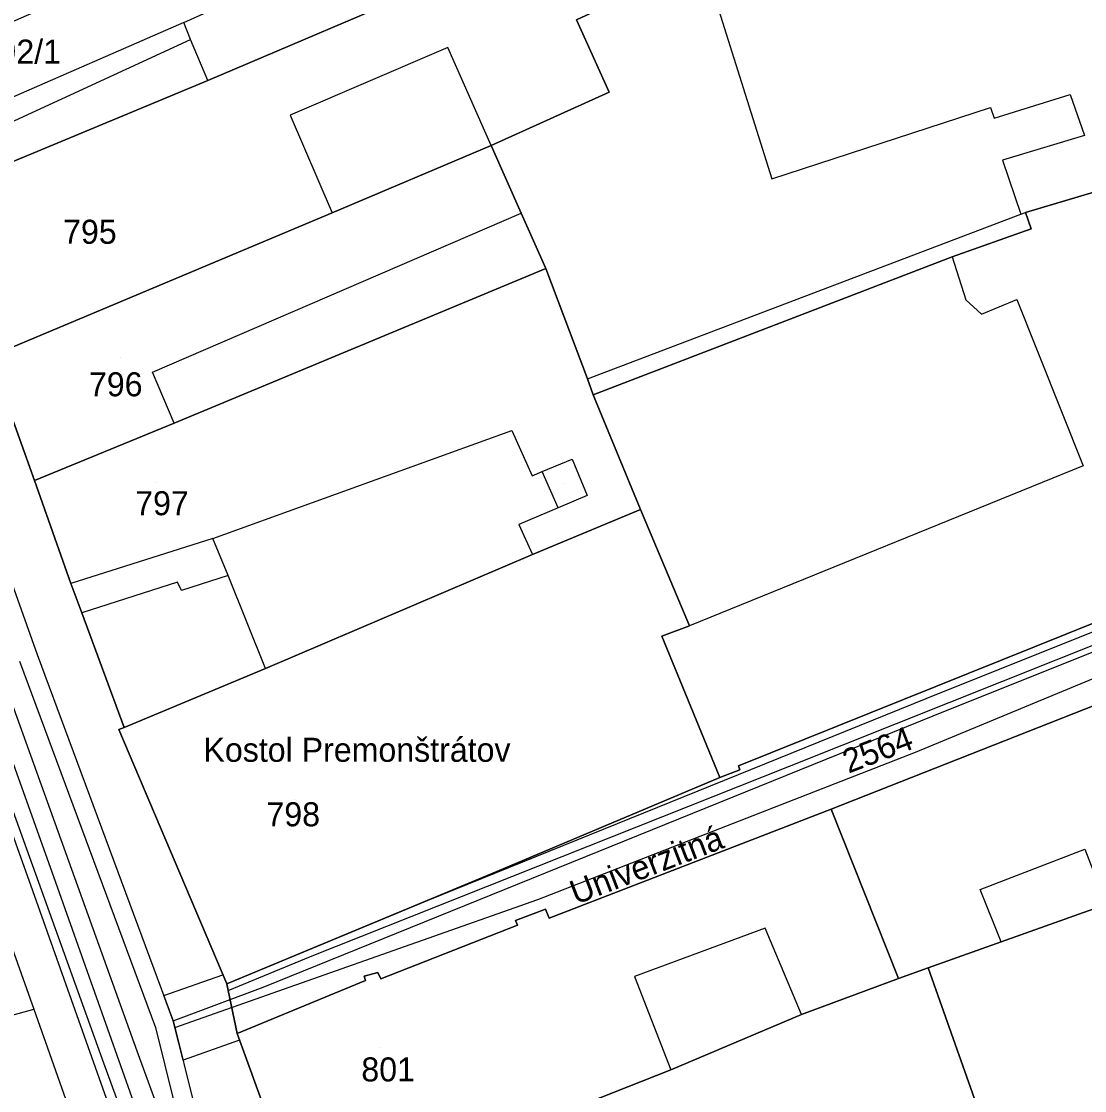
# Model space of a CAD drawing. Extents: x -263423 to -261326, y -1240067 to -1237864.
# Drawn here: x -262823.4 to -262734.9, y -1239399.1 to -1239310.1 of the extents above; entities that cross this region are included whole.
import ezdxf

# ---------------------------------------------------------------- set-up
doc = ezdxf.new("R2010")
doc.units = 0
for name, color, linetype in [('body_kn', 7, 'Continuous'), ('kladpar_druhypozemkov', 7, 'Continuous'), ('kladpar_hranice', 7, 'Continuous'), ('kladpar_parcelnecisla', 7, 'Continuous'), ('kladpar_plochy', 7, 'Continuous'), ('popisy', 7, 'Continuous'), ('tarchy_linie', 7, 'Continuous'), ('zappar_hrandruhpozemk', 7, 'Continuous')]:
    doc.layers.add(name, color=color, linetype=linetype)

msp = doc.modelspace()

# ---------------------------------------------------------------- linework, layer by layer
at = {"layer": 'body_kn'}
for p, q in [((-262809.87, -1239310.2), (-262809.87, -1239310.2)), ((-262809.33, -1239311.61), (-262809.33, -1239311.61)), ((-262787.9, -1239312.27), (-262787.9, -1239312.27)), ((-262807.88, -1239315.01), (-262807.88, -1239315.01)), ((-262807.88, -1239315.01), (-262807.88, -1239315.01)), ((-262774.46, -1239315.99), (-262774.46, -1239315.99)), ((-262736.08, -1239316.19), (-262736.08, -1239316.19)), ((-262742.7, -1239317.26), (-262742.7, -1239317.26)), ((-262801.03, -1239317.89), (-262801.03, -1239317.89)), ((-262742.4, -1239318.15), (-262742.4, -1239318.15)), ((-262734.88, -1239319.59), (-262734.88, -1239319.59)), ((-262784.27, -1239320.42), (-262784.27, -1239320.42)), ((-262784.27, -1239320.42), (-262784.27, -1239320.42)), ((-262741.72, -1239321.66), (-262741.72, -1239321.66)), ((-262760.92, -1239323.21), (-262760.92, -1239323.21)), ((-262797.53, -1239326.04), (-262797.53, -1239326.04)), ((-262797.53, -1239326.04), (-262797.53, -1239326.04)), ((-262781.79, -1239326.06), (-262781.79, -1239326.06)), ((-262740.17, -1239326.14), (-262740.17, -1239326.14)), ((-262739.78, -1239326.02), (-262739.78, -1239326.02)), ((-262739.31, -1239327.37), (-262739.31, -1239327.37)), ((-262745.89, -1239329.7), (-262745.89, -1239329.7)), ((-262745.89, -1239329.7), (-262745.89, -1239329.7)), ((-262779.74, -1239330.68), (-262779.74, -1239330.68)), ((-262779.74, -1239330.68), (-262779.74, -1239330.68)), ((-262744.77, -1239333.29), (-262744.77, -1239333.29)), ((-262740.51, -1239333.25), (-262740.51, -1239333.25)), ((-262743.46, -1239334.46), (-262743.46, -1239334.46)), ((-262812.48, -1239339.31), (-262812.48, -1239339.31)), ((-262776.26, -1239339.85), (-262776.26, -1239339.85)), ((-262776.26, -1239339.85), (-262776.26, -1239339.85)), ((-262775.78, -1239341.19), (-262775.78, -1239341.19)), ((-262810.67, -1239343.55), (-262810.67, -1239343.55)), ((-262810.67, -1239343.55), (-262810.67, -1239343.55)), ((-262782.57, -1239344.16), (-262782.57, -1239344.16)), ((-262777.55, -1239346.55), (-262777.55, -1239346.55)), ((-262734.98, -1239347.1), (-262734.98, -1239347.1)), ((-262822.32, -1239348.31), (-262822.32, -1239348.31)), ((-262780.88, -1239347.94), (-262780.88, -1239347.94)), ((-262780.04, -1239347.58), (-262780.04, -1239347.58)), ((-262776.28, -1239349.57), (-262776.28, -1239349.57)), ((-262778.71, -1239350.6), (-262778.71, -1239350.6)), ((-262778.71, -1239350.6), (-262778.71, -1239350.6)), ((-262771.86, -1239350.74), (-262771.86, -1239350.74)), ((-262781.98, -1239351.99), (-262781.98, -1239351.99)), ((-262807.45, -1239353.15), (-262807.45, -1239353.15)), ((-262780.83, -1239354.49), (-262780.83, -1239354.49)), ((-262806.19, -1239356.22), (-262806.19, -1239356.22)), ((-262806.19, -1239356.22), (-262806.19, -1239356.22)), ((-262819.27, -1239356.89), (-262819.27, -1239356.89)), ((-262810.39, -1239356.77), (-262810.39, -1239356.77)), ((-262810.08, -1239357.47), (-262810.08, -1239357.47)), ((-262818.37, -1239359.33), (-262818.37, -1239359.33)), ((-262767.76, -1239360.43), (-262767.76, -1239360.43)), ((-262770.06, -1239361.27), (-262770.06, -1239361.27)), ((-262822.09, -1239362.81), (-262822.09, -1239362.81)), ((-262803.06, -1239363.98), (-262803.06, -1239363.98)), ((-262803.06, -1239363.98), (-262803.06, -1239363.98)), ((-262746.89, -1239365.99), (-262746.89, -1239365.99)), ((-262746.31, -1239367.43), (-262746.31, -1239367.43)), ((-262814.84, -1239368.87), (-262814.84, -1239368.87)), ((-262815.29, -1239369.05), (-262815.29, -1239369.05)), ((-262748.94, -1239370.94), (-262748.94, -1239370.94)), ((-262763.7, -1239372.08), (-262763.7, -1239372.08)), ((-262763.58, -1239372.4), (-262763.58, -1239372.4)), ((-262759.45, -1239372.11), (-262759.45, -1239372.11)), ((-262765.25, -1239373.06), (-262765.25, -1239373.06)), ((-262755.98, -1239375.68), (-262755.98, -1239375.68)), ((-262784.33, -1239381.1), (-262784.33, -1239381.1)), ((-262820.56, -1239381.77), (-262820.56, -1239381.77)), ((-262822.48, -1239382.46), (-262822.48, -1239382.46)), ((-262743.56, -1239382.37), (-262743.56, -1239382.37)), ((-262789.54, -1239383.26), (-262789.54, -1239383.26)), ((-262780.39, -1239383.2), (-262780.39, -1239383.2)), ((-262779.76, -1239384), (-262779.76, -1239384)), ((-262779.76, -1239384), (-262779.76, -1239384)), ((-262779.46, -1239384.77), (-262779.46, -1239384.77)), ((-262782.26, -1239384.96), (-262782.26, -1239384.96)), ((-262782.08, -1239385.34), (-262782.08, -1239385.34)), ((-262761.46, -1239385.6), (-262761.46, -1239385.6)), ((-262741.81, -1239386.73), (-262741.81, -1239386.73)), ((-262741.81, -1239386.73), (-262741.81, -1239386.73)), ((-262799.33, -1239387.96), (-262799.33, -1239387.96)), ((-262793.71, -1239389.28), (-262793.71, -1239389.28)), ((-262747.89, -1239388.88), (-262747.89, -1239388.88)), ((-262806.62, -1239389.47), (-262806.62, -1239389.47)), ((-262806.3, -1239390.22), (-262806.3, -1239390.22)), ((-262794.86, -1239389.58), (-262794.86, -1239389.58)), ((-262794.74, -1239389.96), (-262794.74, -1239389.96)), ((-262793.47, -1239389.8), (-262793.47, -1239389.8)), ((-262772.34, -1239389.62), (-262772.34, -1239389.62)), ((-262750.38, -1239389.78), (-262750.38, -1239389.78)), ((-262806.18, -1239390.79), (-262806.18, -1239390.79)), ((-262806.18, -1239390.79), (-262806.18, -1239390.79)), ((-262803.26, -1239390.49), (-262803.26, -1239390.49)), ((-262811.55, -1239391.2), (-262811.55, -1239391.2)), ((-262822.37, -1239392.34), (-262822.37, -1239392.34)), ((-262758.45, -1239392.78), (-262758.45, -1239392.78)), ((-262758.45, -1239392.78), (-262758.45, -1239392.78)), ((-262810.76, -1239393.31), (-262810.76, -1239393.31)), ((-262810.76, -1239393.31), (-262810.76, -1239393.31)), ((-262810.73, -1239393.4), (-262810.73, -1239393.4)), ((-262810.62, -1239393.85), (-262810.62, -1239393.85)), ((-262810.62, -1239393.85), (-262810.62, -1239393.85)), ((-262812.24, -1239393.87), (-262812.24, -1239393.87)), ((-262805.44, -1239394.37), (-262805.44, -1239394.37)), ((-262805.24, -1239394.92), (-262805.24, -1239394.92)), ((-262805.24, -1239394.92), (-262805.24, -1239394.92)), ((-262813.8, -1239395.79), (-262813.8, -1239395.79)), ((-262816.57, -1239396.8), (-262816.57, -1239396.8)), ((-262809.94, -1239396.58), (-262809.94, -1239396.58)), ((-262769.33, -1239397.38), (-262769.33, -1239397.38)), ((-262769.33, -1239397.38), (-262769.33, -1239397.38))]:
    msp.add_line(p, q, dxfattribs=at)
at = {"layer": 'kladpar_druhypozemkov'}
for p, q in [((-262817.92, -1239326.31), (-262817.92, -1239326.31)), ((-262815.12, -1239338.11), (-262815.12, -1239338.11)), ((-262812.12, -1239348.51), (-262812.12, -1239348.51)), ((-262778.27, -1239348.53), (-262778.27, -1239348.53)), ((-262746.87, -1239370.23), (-262746.87, -1239370.23)), ((-262800.63, -1239374.88), (-262800.63, -1239374.88)), ((-262793.54, -1239395.55), (-262793.54, -1239395.55))]:
    msp.add_line(p, q, dxfattribs=at)
at = {"layer": 'kladpar_hranice'}
for points in [[(-262809.54, -1239303.73), (-262784.99, -1239292.7), (-262783.45, -1239291.97), (-262783.22, -1239292.74), (-262776.94, -1239290.2), (-262774.45, -1239289.24), (-262776.31, -1239284.43), (-262772.9, -1239282.54), (-262772.99, -1239283.36), (-262767.66, -1239298.03), (-262777.01, -1239301.89), (-262778.03, -1239302.32), (-262788.41, -1239306.73), (-262807.88, -1239315.01), (-262830.87, -1239324.55), (-262831.64, -1239321.87), (-262832.29, -1239319.94), (-262834.08, -1239314.44), (-262809.54, -1239303.73)], [(-262734.23, -1239284.08), (-262722.73, -1239320.93), (-262739.78, -1239326.02), (-262739.31, -1239327.37), (-262745.89, -1239329.7), (-262775.78, -1239341.19), (-262776.26, -1239339.85), (-262779.74, -1239330.68), (-262781.79, -1239326.06), (-262784.27, -1239320.42), (-262774.46, -1239315.99), (-262777.19, -1239309.96), (-262775.33, -1239309.11), (-262778.03, -1239302.32), (-262777.01, -1239301.89), (-262767.66, -1239298.03), (-262758.63, -1239294.22), (-262751.14, -1239291.08), (-262734.23, -1239284.08)], [(-262807.88, -1239315.01), (-262788.41, -1239306.73), (-262778.03, -1239302.32), (-262775.33, -1239309.11), (-262777.19, -1239309.96), (-262774.46, -1239315.99), (-262784.27, -1239320.42), (-262797.53, -1239326.04), (-262826.03, -1239338), (-262830.87, -1239324.55), (-262807.88, -1239315.01)], [(-262797.53, -1239326.04), (-262784.27, -1239320.42), (-262781.79, -1239326.06), (-262779.74, -1239330.68), (-262810.67, -1239343.55), (-262822.32, -1239348.31), (-262826.03, -1239338), (-262797.53, -1239326.04)], [(-262745.89, -1239329.7), (-262739.31, -1239327.37), (-262739.78, -1239326.02), (-262722.73, -1239320.93), (-262713.58, -1239349.47), (-262713.42, -1239350.62), (-262713.75, -1239351.44), (-262714.41, -1239352.25), (-262763.7, -1239372.08), (-262763.58, -1239372.4), (-262765.25, -1239373.06), (-262770.06, -1239361.27), (-262767.76, -1239360.43), (-262771.86, -1239350.74), (-262775.78, -1239341.19), (-262745.89, -1239329.7)], [(-262779.74, -1239330.68), (-262776.26, -1239339.85), (-262775.78, -1239341.19), (-262771.86, -1239350.74), (-262780.83, -1239354.49), (-262803.06, -1239363.98), (-262814.84, -1239368.87), (-262818.37, -1239359.33), (-262819.27, -1239356.89), (-262822.32, -1239348.31), (-262810.67, -1239343.55), (-262779.74, -1239330.68)], [(-262826.03, -1239338), (-262822.32, -1239348.31), (-262819.27, -1239356.89), (-262818.37, -1239359.33), (-262814.84, -1239368.87), (-262815.29, -1239369.05), (-262806.3, -1239390.22), (-262806.18, -1239390.79), (-262805.44, -1239394.37), (-262799.93, -1239409.48)], [(-262803.06, -1239363.98), (-262780.83, -1239354.49), (-262771.86, -1239350.74), (-262767.76, -1239360.43), (-262770.06, -1239361.27), (-262765.25, -1239373.06), (-262784.33, -1239381.1), (-262806.3, -1239390.22), (-262815.29, -1239369.05), (-262814.84, -1239368.87), (-262803.06, -1239363.98)], [(-262729.99, -1239365.44), (-262755.98, -1239375.68), (-262779.46, -1239384.77), (-262779.76, -1239384), (-262782.26, -1239384.96), (-262782.08, -1239385.34), (-262793.47, -1239389.8), (-262793.71, -1239389.28), (-262794.86, -1239389.58), (-262794.74, -1239389.96), (-262805.44, -1239394.37), (-262806.18, -1239390.79), (-262806.3, -1239390.22), (-262784.33, -1239381.1), (-262765.25, -1239373.06), (-262763.58, -1239372.4), (-262763.7, -1239372.08), (-262714.41, -1239352.25)], [(-262709.06, -1239357.13), (-262705.93, -1239356.12), (-262700.11, -1239371.69), (-262715.91, -1239377.44), (-262726.4, -1239381.22), (-262741.81, -1239386.73), (-262747.89, -1239388.88), (-262750.38, -1239389.78), (-262755.98, -1239375.68), (-262729.99, -1239365.44), (-262709.06, -1239357.13)], [(-262700.11, -1239371.69), (-262698.43, -1239376.17), (-262697.23, -1239379.31), (-262694.96, -1239385.52), (-262720.82, -1239395.89), (-262721.91, -1239396.18), (-262722.09, -1239395.67), (-262742.75, -1239403.42), (-262747.89, -1239388.88), (-262741.81, -1239386.73), (-262726.4, -1239381.22), (-262715.91, -1239377.44), (-262700.11, -1239371.69)], [(-262779.76, -1239384), (-262779.46, -1239384.77), (-262755.98, -1239375.68), (-262750.38, -1239389.78), (-262758.45, -1239392.78), (-262769.33, -1239397.38), (-262799.93, -1239409.48), (-262805.44, -1239394.37), (-262794.74, -1239389.96), (-262794.86, -1239389.58), (-262793.71, -1239389.28), (-262793.47, -1239389.8), (-262782.08, -1239385.34), (-262782.26, -1239384.96), (-262779.76, -1239384)], [(-262769.33, -1239397.38), (-262758.45, -1239392.78), (-262750.38, -1239389.78), (-262747.89, -1239388.88), (-262742.75, -1239403.42), (-262794.71, -1239422.88), (-262795.03, -1239423), (-262799.93, -1239409.48), (-262769.33, -1239397.38)]]:
    msp.add_lwpolyline(points, dxfattribs=at)
at = {"layer": 'kladpar_plochy'}
for p, q in [((-262826.03, -1239338), (-262822.32, -1239348.31)), ((-262822.32, -1239348.31), (-262819.27, -1239356.89)), ((-262819.27, -1239356.89), (-262818.37, -1239359.33)), ((-262818.37, -1239359.33), (-262814.84, -1239368.87)), ((-262814.84, -1239368.87), (-262815.29, -1239369.05)), ((-262815.29, -1239369.05), (-262806.3, -1239390.22)), ((-262806.3, -1239390.22), (-262806.18, -1239390.79)), ((-262806.18, -1239390.79), (-262805.44, -1239394.37)), ((-262805.44, -1239394.37), (-262799.93, -1239409.48))]:
    msp.add_line(p, q, dxfattribs=at)
for points in [[(-262809.54, -1239303.73), (-262784.99, -1239292.7), (-262783.45, -1239291.97), (-262783.22, -1239292.74), (-262776.94, -1239290.2), (-262774.45, -1239289.24), (-262776.31, -1239284.43), (-262772.9, -1239282.54), (-262772.99, -1239283.36), (-262767.66, -1239298.03), (-262777.01, -1239301.89), (-262778.03, -1239302.32), (-262788.41, -1239306.73), (-262807.88, -1239315.01), (-262830.87, -1239324.55), (-262831.64, -1239321.87), (-262832.29, -1239319.94), (-262834.08, -1239314.44)], [(-262734.23, -1239284.08), (-262722.73, -1239320.93), (-262739.78, -1239326.02), (-262739.31, -1239327.37), (-262745.89, -1239329.7), (-262775.78, -1239341.19), (-262776.26, -1239339.85), (-262779.74, -1239330.68), (-262781.79, -1239326.06), (-262784.27, -1239320.42), (-262774.46, -1239315.99), (-262777.19, -1239309.96), (-262775.33, -1239309.11), (-262778.03, -1239302.32), (-262777.01, -1239301.89), (-262767.66, -1239298.03), (-262758.63, -1239294.22), (-262751.14, -1239291.08)], [(-262807.88, -1239315.01), (-262788.41, -1239306.73), (-262778.03, -1239302.32), (-262775.33, -1239309.11), (-262777.19, -1239309.96), (-262774.46, -1239315.99), (-262784.27, -1239320.42), (-262797.53, -1239326.04), (-262826.03, -1239338), (-262830.87, -1239324.55)], [(-262797.53, -1239326.04), (-262784.27, -1239320.42), (-262781.79, -1239326.06), (-262779.74, -1239330.68), (-262810.67, -1239343.55), (-262822.32, -1239348.31), (-262826.03, -1239338)], [(-262745.89, -1239329.7), (-262739.31, -1239327.37), (-262739.78, -1239326.02), (-262722.73, -1239320.93), (-262713.58, -1239349.47), (-262713.42, -1239350.62), (-262713.75, -1239351.44), (-262714.41, -1239352.25), (-262763.7, -1239372.08), (-262763.58, -1239372.4), (-262765.25, -1239373.06), (-262770.06, -1239361.27), (-262767.76, -1239360.43), (-262771.86, -1239350.74), (-262775.78, -1239341.19)], [(-262779.74, -1239330.68), (-262776.26, -1239339.85), (-262775.78, -1239341.19), (-262771.86, -1239350.74), (-262780.83, -1239354.49), (-262803.06, -1239363.98), (-262814.84, -1239368.87), (-262818.37, -1239359.33), (-262819.27, -1239356.89), (-262822.32, -1239348.31), (-262810.67, -1239343.55)], [(-262714.41, -1239352.25), (-262713.75, -1239351.44), (-262713.42, -1239350.62), (-262713.58, -1239349.47), (-262710.1, -1239352.47), (-262705.93, -1239356.12), (-262709.06, -1239357.13), (-262729.99, -1239365.44), (-262755.98, -1239375.68), (-262779.46, -1239384.77), (-262779.76, -1239384), (-262782.26, -1239384.96), (-262782.08, -1239385.34), (-262793.47, -1239389.8), (-262793.71, -1239389.28), (-262794.86, -1239389.58), (-262794.74, -1239389.96), (-262805.44, -1239394.37), (-262806.18, -1239390.79), (-262806.3, -1239390.22), (-262784.33, -1239381.1), (-262765.25, -1239373.06), (-262763.58, -1239372.4), (-262763.7, -1239372.08)], [(-262803.06, -1239363.98), (-262780.83, -1239354.49), (-262771.86, -1239350.74), (-262767.76, -1239360.43), (-262770.06, -1239361.27), (-262765.25, -1239373.06), (-262784.33, -1239381.1), (-262806.3, -1239390.22), (-262815.29, -1239369.05), (-262814.84, -1239368.87)], [(-262709.06, -1239357.13), (-262705.93, -1239356.12), (-262700.11, -1239371.69), (-262715.91, -1239377.44), (-262726.4, -1239381.22), (-262741.81, -1239386.73), (-262747.89, -1239388.88), (-262750.38, -1239389.78), (-262755.98, -1239375.68), (-262729.99, -1239365.44)], [(-262700.11, -1239371.69), (-262698.43, -1239376.17), (-262697.23, -1239379.31), (-262694.96, -1239385.52), (-262720.82, -1239395.89), (-262721.91, -1239396.18), (-262722.09, -1239395.67), (-262742.75, -1239403.42), (-262747.89, -1239388.88), (-262741.81, -1239386.73), (-262726.4, -1239381.22), (-262715.91, -1239377.44)], [(-262779.76, -1239384), (-262779.46, -1239384.77), (-262755.98, -1239375.68), (-262750.38, -1239389.78), (-262758.45, -1239392.78), (-262769.33, -1239397.38), (-262799.93, -1239409.48), (-262805.44, -1239394.37), (-262794.74, -1239389.96), (-262794.86, -1239389.58), (-262793.71, -1239389.28), (-262793.47, -1239389.8), (-262782.08, -1239385.34), (-262782.26, -1239384.96)], [(-262769.33, -1239397.38), (-262758.45, -1239392.78), (-262750.38, -1239389.78), (-262747.89, -1239388.88), (-262742.75, -1239403.42), (-262794.71, -1239422.88), (-262795.03, -1239423), (-262799.93, -1239409.48)]]:
    msp.add_lwpolyline(points, close=True, dxfattribs=at)
at = {"layer": 'tarchy_linie'}
for points in [[(-262876.1, -1239267.26), (-262859.65, -1239272.11), (-262836.46, -1239332.83), (-262813.8, -1239395.79), (-262782.96, -1239480.21), (-262751.68, -1239564.86), (-262738.56, -1239596.25), (-262720.83, -1239681.08), (-262703.16, -1239765.24), (-262676.39, -1239868.22), (-262673.88, -1239876.15)], [(-262839.23, -1239333.86), (-262816.57, -1239396.8), (-262785.73, -1239481.23), (-262774.19, -1239513.47), (-262769.81, -1239525.13), (-262764.43, -1239539.49), (-262823.03, -1239560.07), (-262828.03, -1239541.17)], [(-262832.34, -1239334.07), (-262822.09, -1239362.81), (-262810.73, -1239393.4), (-262809.04, -1239400.21), (-262780.19, -1239479.19), (-262748.93, -1239563.78), (-262735.73, -1239595.37)], [(-262805.24, -1239394.92), (-262809.94, -1239396.58), (-262810.62, -1239393.85), (-262810.73, -1239393.4), (-262810.76, -1239393.31), (-262811.55, -1239391.2), (-262806.62, -1239389.47), (-262806.3, -1239390.22), (-262789.54, -1239383.26), (-262746.89, -1239365.99), (-262708.37, -1239350.6)], [(-262810.76, -1239393.31), (-262803.26, -1239390.49), (-262746.31, -1239367.43), (-262707.9, -1239352.08)], [(-262810.62, -1239393.85), (-262780.39, -1239383.2), (-262748.94, -1239370.94), (-262707.38, -1239353.71)], [(-262823.57, -1239363.35), (-262812.24, -1239393.87), (-262809.91, -1239403.26), (-262807.28, -1239415.08), (-262804.14, -1239425.13), (-262800.67, -1239434.59), (-262794.52, -1239451.76), (-262788.36, -1239468.58), (-262785.28, -1239477.34), (-262782.16, -1239485.92), (-262777.56, -1239498.77), (-262772.71, -1239512.94), (-262768.34, -1239524.58), (-262762.39, -1239540.44), (-262759.49, -1239548.37), (-262753.87, -1239563.03), (-262748.59, -1239573.7), (-262744.09, -1239582.93)], [(-262729.99, -1239365.44), (-262755.98, -1239375.68), (-262779.46, -1239384.77), (-262779.76, -1239384), (-262782.26, -1239384.96), (-262782.08, -1239385.34), (-262793.47, -1239389.8), (-262793.71, -1239389.28), (-262794.86, -1239389.58), (-262794.74, -1239389.96), (-262805.44, -1239394.37), (-262805.24, -1239394.92)]]:
    msp.add_lwpolyline(points, dxfattribs=at)
at = {"layer": 'zappar_hrandruhpozemk'}
for p, q in [((-262809.87, -1239310.2), (-262790.39, -1239301.35)), ((-262766.49, -1239305.43), (-262760.92, -1239323.21)), ((-262809.87, -1239310.2), (-262832.29, -1239319.94)), ((-262831.64, -1239321.87), (-262809.33, -1239311.61)), ((-262742.4, -1239318.15), (-262736.08, -1239316.19)), ((-262801.03, -1239317.89), (-262797.53, -1239326.04)), ((-262846.33, -1239325.05), (-262822.37, -1239392.34)), ((-262812.48, -1239339.31), (-262781.79, -1239326.06)), ((-262776.26, -1239339.85), (-262740.17, -1239326.14)), ((-262810.67, -1239343.55), (-262812.48, -1239339.31)), ((-262807.45, -1239353.15), (-262782.57, -1239344.16)), ((-262777.55, -1239346.55), (-262776.28, -1239349.57)), ((-262734.98, -1239347.1), (-262767.76, -1239360.43)), ((-262778.71, -1239350.6), (-262780.04, -1239347.58)), ((-262807.45, -1239353.15), (-262819.27, -1239356.89)), ((-262759.45, -1239372.11), (-262731.54, -1239360.96)), ((-262761.46, -1239385.6), (-262772.34, -1239389.62)), ((-262758.45, -1239392.78), (-262761.46, -1239385.6)), ((-262772.34, -1239389.62), (-262769.33, -1239397.38))]:
    msp.add_line(p, q, dxfattribs=at)
for points in [[(-262847.93, -1239305.11), (-262820.56, -1239381.77), (-262794.57, -1239455.03)], [(-262849.85, -1239305.78), (-262822.48, -1239382.46), (-262796.56, -1239455.53)], [(-262807.88, -1239315.01), (-262809.33, -1239311.61), (-262809.87, -1239310.2)], [(-262784.27, -1239320.42), (-262787.9, -1239312.27), (-262801.03, -1239317.89)], [(-262736.08, -1239316.19), (-262734.88, -1239319.59), (-262741.72, -1239321.66), (-262740.17, -1239326.14), (-262739.78, -1239326.02)], [(-262760.92, -1239323.21), (-262742.7, -1239317.26), (-262742.4, -1239318.15)], [(-262745.89, -1239329.7), (-262744.77, -1239333.29), (-262743.46, -1239334.46), (-262740.51, -1239333.25), (-262734.98, -1239347.1)], [(-262782.57, -1239344.16), (-262780.88, -1239347.94), (-262780.04, -1239347.58), (-262777.55, -1239346.55)], [(-262776.28, -1239349.57), (-262778.71, -1239350.6), (-262781.98, -1239351.99), (-262780.83, -1239354.49)], [(-262803.06, -1239363.98), (-262806.19, -1239356.22), (-262807.45, -1239353.15)], [(-262806.19, -1239356.22), (-262810.08, -1239357.47), (-262810.39, -1239356.77), (-262818.37, -1239359.33)], [(-262806.18, -1239390.79), (-262799.33, -1239387.96), (-262759.45, -1239372.11)], [(-262741.81, -1239386.73), (-262743.56, -1239382.37), (-262734.86, -1239379), (-262733.71, -1239381.95), (-262726.93, -1239379.3), (-262728.07, -1239376.35)], [(-262834.83, -1239395.84), (-262824.46, -1239392.93), (-262822.37, -1239392.34), (-262799.57, -1239456.83)]]:
    msp.add_lwpolyline(points, dxfattribs=at)

# ---------------------------------------------------------------- texts
at = {"layer": 'kladpar_parcelnecisla'}
for s, p in [('792/1', (-262826.789, -1239313.61)), ('795', (-262819.927, -1239328.61)), ('796', (-262817.772, -1239341.31)), ('797', (-262813.924, -1239351.21)), ('798', (-262802.995, -1239377.11)), ('801', (-262795.093, -1239398.35))]:
    msp.add_text(s, height=2, dxfattribs=at).set_placement(p)
msp.add_text('2564', height=2, rotation=21, dxfattribs=at).set_placement((-262754.527, -1239372.729))
at = {"layer": 'popisy'}
msp.add_text('Kostol Premonštrátov', height=2, dxfattribs=at).set_placement((-262808.238, -1239371.74))
msp.add_text('Univerzitná', height=2, rotation=21, dxfattribs=at).set_placement((-262777.238, -1239383.653))

doc.saveas('drawing.dxf')
